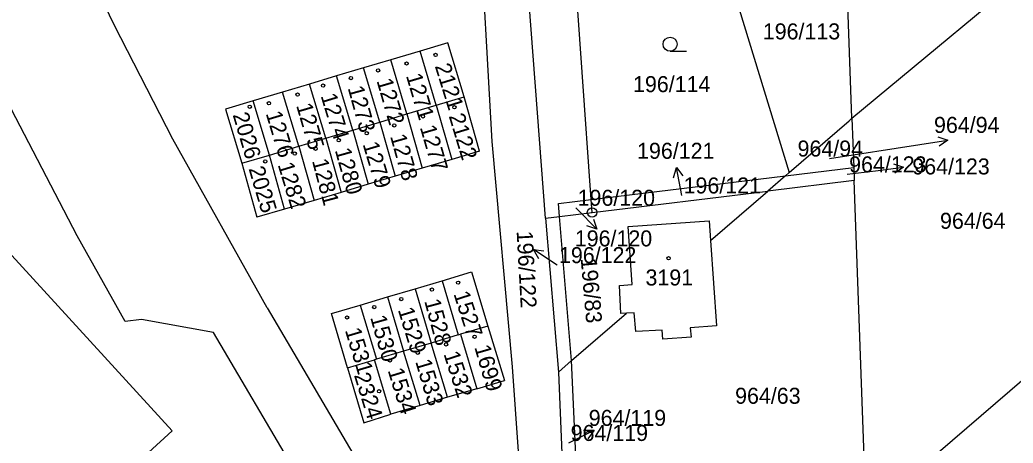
# Model space of a CAD drawing. Extents: x -735249 to -729401, y -1124843 to -1121828.
# Drawn here: x -732912.4 to -732806.9, y -1124074.5 to -1124029.5 of the extents above; entities that cross this region are included whole.
import ezdxf

# ---------------------------------------------------------------- set-up
doc = ezdxf.new("R2010")
doc.units = 0
for name, color, linetype in [('Vrstva 1', 7, 'Continuous'), ('Vrstva 16', 7, 'Continuous'), ('Vrstva 18', 7, 'Continuous'), ('Vrstva 19', 7, 'Continuous'), ('Vrstva 25', 7, 'Continuous')]:
    doc.layers.add(name, color=color, linetype=linetype)

msp = doc.modelspace()

# ---------------------------------------------------------------- linework, layer by layer
at = {"layer": 'Vrstva 1'}
for points in [[(-732856.58, -1124050.59), (-732858.75, -1124022.15), (-732861.33, -1123993.75), (-732868.77, -1123965.94), (-732874.06, -1123946.14), (-732875.49, -1123938.55)], [(-732860.09, -1124066.39), (-732862.26, -1124042.45), (-732863.64, -1124017.94), (-732864.79, -1124005.81), (-732866.25, -1123992.53)], [(-732886.13, -1124060.13), (-732896.16, -1124042.23), (-732902.33, -1124030.14), (-732907.06, -1124020.39), (-732909.86, -1124013.79)], [(-732824.04, -1124040), (-732824.84, -1124018.03)], [(-732891.85, -1124062.76), (-732899.47, -1124061.37), (-732901.2, -1124061.56), (-732906.31, -1124052.47), (-732914.25, -1124037.24), (-732919.68, -1124026.07), (-732922.61, -1124019.23)], [(-732838.67, -1124019.71), (-732830.72, -1124045.77)], [(-732851.74, -1124048.61), (-732853.63, -1124021.53)], [(-732824.04, -1124040), (-732801.94, -1124021.61)], [(-732869.89, -1124032.86), (-732873.01, -1124033.79)], [(-732866.94, -1124031.98), (-732869.89, -1124032.86)], [(-732868.18, -1124038.61), (-732869.89, -1124032.86)], [(-732865.23, -1124037.73), (-732866.94, -1124031.98)], [(-732873.01, -1124033.79), (-732875.89, -1124034.65)], [(-732871.3, -1124039.54), (-732873.01, -1124033.79)], [(-732875.89, -1124034.65), (-732878.76, -1124035.5)], [(-732874.17, -1124040.4), (-732875.89, -1124034.65)], [(-732878.76, -1124035.5), (-732881.63, -1124036.36)], [(-732877.05, -1124041.26), (-732878.76, -1124035.5)], [(-732881.63, -1124036.36), (-732884.5, -1124037.21)], [(-732879.92, -1124042.11), (-732881.63, -1124036.36)], [(-732887.62, -1124038.14), (-732890.56, -1124039.02)], [(-732884.5, -1124037.21), (-732887.62, -1124038.14)], [(-732885.9, -1124043.91), (-732887.62, -1124038.14)], [(-732882.78, -1124042.97), (-732884.5, -1124037.21)], [(-732868.18, -1124038.61), (-732865.23, -1124037.73)], [(-732863.59, -1124043.5), (-732865.23, -1124037.73)], [(-732928.03, -1124038.44), (-732896.23, -1124073.18)], [(-732890.56, -1124039.02), (-732888.84, -1124044.78)], [(-732871.3, -1124039.54), (-732868.18, -1124038.61)], [(-732868.18, -1124038.61), (-732866.54, -1124044.37)], [(-732874.17, -1124040.4), (-732871.3, -1124039.54)], [(-732871.3, -1124039.54), (-732869.66, -1124045.3)], [(-732830.72, -1124045.77), (-732824.33, -1124040.25)], [(-732824.33, -1124040.25), (-732824.04, -1124040)], [(-732824.04, -1124040), (-732823.85, -1124045.23)], [(-732879.92, -1124042.11), (-732877.05, -1124041.26)], [(-732877.05, -1124041.26), (-732874.17, -1124040.4)], [(-732877.05, -1124041.26), (-732875.42, -1124047.01)], [(-732874.17, -1124040.4), (-732872.54, -1124046.15)], [(-732882.78, -1124042.97), (-732879.92, -1124042.11)], [(-732879.92, -1124042.11), (-732878.29, -1124047.86)], [(-732885.9, -1124043.91), (-732882.78, -1124042.97)], [(-732882.78, -1124042.97), (-732881.16, -1124048.71)], [(-732888.84, -1124044.78), (-732885.9, -1124043.91)], [(-732884.28, -1124049.64), (-732885.9, -1124043.91)], [(-732866.54, -1124044.37), (-732869.66, -1124045.3)], [(-732863.59, -1124043.5), (-732866.54, -1124044.37)], [(-732888.84, -1124044.78), (-732887.23, -1124050.51)], [(-732869.66, -1124045.3), (-732872.54, -1124046.15)], [(-732831.11, -1124046.11), (-732823.85, -1124045.23)], [(-732823.85, -1124045.23), (-732823.8, -1124046.62)], [(-732872.54, -1124046.15), (-732875.42, -1124047.01)], [(-732851.74, -1124048.61), (-732831.11, -1124046.11)], [(-732831.11, -1124046.11), (-732832.99, -1124047.73)], [(-732830.72, -1124045.77), (-732831.11, -1124046.11)], [(-732875.42, -1124047.01), (-732878.29, -1124047.86)], [(-732823.8, -1124046.62), (-732832.99, -1124047.73)], [(-732822.73, -1124075.94), (-732823.8, -1124046.62)], [(-732881.16, -1124048.71), (-732884.28, -1124049.64)], [(-732878.29, -1124047.86), (-732881.16, -1124048.71)], [(-732855.19, -1124049.03), (-732851.74, -1124048.61)], [(-732851.64, -1124049.99), (-732851.74, -1124048.61)], [(-732851.64, -1124049.99), (-732832.99, -1124047.73)], [(-732839.06, -1124052.97), (-732832.99, -1124047.73)], [(-732884.28, -1124049.64), (-732887.23, -1124050.51)], [(-732855.09, -1124050.41), (-732855.19, -1124049.03)], [(-732856.58, -1124050.59), (-732855.09, -1124050.41)], [(-732856.58, -1124050.59), (-732855.21, -1124066.94)], [(-732855.09, -1124050.41), (-732851.64, -1124049.99)], [(-732853.81, -1124065.73), (-732855.09, -1124050.41)], [(-732847.81, -1124051.49), (-732839.2, -1124050.89)], [(-732847.37, -1124057.65), (-732847.81, -1124051.49)], [(-732839.2, -1124050.89), (-732839.06, -1124052.97)], [(-732839.06, -1124052.97), (-732838.42, -1124062.03)], [(-732867.55, -1124057.24), (-732864.43, -1124056.31)], [(-732864.43, -1124056.31), (-732862.72, -1124062.07)], [(-732873.36, -1124058.97), (-732870.43, -1124058.1)], [(-732870.43, -1124058.1), (-732867.55, -1124057.24)], [(-732870.43, -1124058.1), (-732868.72, -1124063.86)], [(-732867.55, -1124057.24), (-732865.84, -1124063)], [(-732848.73, -1124057.75), (-732847.37, -1124057.65)], [(-732848.59, -1124060.74), (-732848.73, -1124057.75)], [(-732876.25, -1124059.83), (-732873.36, -1124058.97)], [(-732873.36, -1124058.97), (-732871.65, -1124064.73)], [(-732886.13, -1124060.13), (-732875.64, -1124077.98)], [(-732879.32, -1124060.74), (-732876.25, -1124059.83)], [(-732876.25, -1124059.83), (-732874.53, -1124065.59)], [(-732822.51, -1124082.02), (-732796.61, -1124059.77)], [(-732877.61, -1124066.5), (-732879.32, -1124060.74)], [(-732853.81, -1124065.73), (-732847.99, -1124060.7)], [(-732847.99, -1124060.7), (-732848.59, -1124060.74)], [(-732847.16, -1124060.64), (-732847.99, -1124060.7)], [(-732846.98, -1124062.65), (-732847.16, -1124060.64)], [(-732862.72, -1124062.07), (-732865.6, -1124062.93)], [(-732862.72, -1124062.07), (-732860.92, -1124067.85)], [(-732838.42, -1124062.03), (-732841.21, -1124062.23)], [(-732841.21, -1124062.23), (-732841.13, -1124063.23)], [(-732877.75, -1124086.49), (-732883.15, -1124077.46), (-732891.85, -1124062.76)], [(-732865.84, -1124063), (-732868.72, -1124063.86)], [(-732865.84, -1124063), (-732865.6, -1124062.93)], [(-732865.6, -1124062.93), (-732863.88, -1124068.71)], [(-732844.21, -1124062.48), (-732846.98, -1124062.65)], [(-732844.12, -1124063.46), (-732844.21, -1124062.48)], [(-732841.13, -1124063.23), (-732844.12, -1124063.46)], [(-732868.72, -1124063.86), (-732871.65, -1124064.73)], [(-732866.97, -1124069.62), (-732868.72, -1124063.86)], [(-732871.65, -1124064.73), (-732874.53, -1124065.59)], [(-732869.9, -1124070.5), (-732871.65, -1124064.73)], [(-732877.61, -1124066.5), (-732874.73, -1124065.64)], [(-732877.61, -1124066.5), (-732875.87, -1124072.33)], [(-732874.53, -1124065.59), (-732874.73, -1124065.64)], [(-732873.01, -1124071.42), (-732874.73, -1124065.64)], [(-732863.51, -1124098.55), (-732861.26, -1124097.76), (-732859.89, -1124093.91), (-732858.89, -1124083.32), (-732859.77, -1124070.9), (-732860.09, -1124066.39)], [(-732855.21, -1124066.94), (-732853.81, -1124065.73)], [(-732853.17, -1124079.7), (-732853.81, -1124065.73)], [(-732855.21, -1124066.94), (-732854.67, -1124079.89)], [(-732863.88, -1124068.71), (-732866.97, -1124069.62)], [(-732863.88, -1124068.71), (-732860.92, -1124067.85)], [(-732866.97, -1124069.62), (-732869.9, -1124070.5)], [(-732869.9, -1124070.5), (-732873.01, -1124071.42)], [(-732875.87, -1124072.33), (-732873.01, -1124071.42)], [(-732908.35, -1124084.3), (-732896.23, -1124073.18)]]:
    msp.add_lwpolyline(points, dxfattribs=at)
at = {"layer": 'Vrstva 16'}
for points in [[(-732826.42, -1124044.26), (-732816.82, -1124042.77)], [(-732824.54, -1124045.94), (-732821.55, -1124045.57)], [(-732853.37, -1124049.49), (-732853.22, -1124049.63)]]:
    msp.add_lwpolyline(points, dxfattribs=at)
at = {"layer": 'Vrstva 25'}
for points in [[(-732843.35, -1124032.88), (-732841.6, -1124032.88)], [(-732816.82, -1124042.77), (-732813.856, -1124042.312)], [(-732814.921, -1124041.97), (-732813.856, -1124042.312), (-732814.768, -1124042.958)], [(-732842.985, -1124046.31), (-732842.682, -1124045.234), (-732842.004, -1124046.122)], [(-732842.12, -1124048.18), (-732842.682, -1124045.234)], [(-732821.55, -1124045.57), (-732818.574, -1124045.2)], [(-732819.628, -1124044.827), (-732818.574, -1124045.2), (-732819.504, -1124045.818)], [(-732853.22, -1124049.63), (-732851.129, -1124051.78)], [(-732851.468, -1124050.715), (-732851.129, -1124051.78), (-732852.185, -1124051.412)], [(-732855.35, -1124055.58), (-732857.863, -1124053.942)], [(-732857.298, -1124054.907), (-732857.863, -1124053.942), (-732856.752, -1124054.069)], [(-732854.11, -1124074.46), (-732851.426, -1124073.122)], [(-732852.544, -1124073.121), (-732851.426, -1124073.122), (-732852.098, -1124074.016)]]:
    msp.add_lwpolyline(points, dxfattribs=at)
for centre, radius in [((-732843.35, -1124032.13), 0.75), ((-732868.25, -1124033.27), 0.175), ((-732874.36, -1124034.92), 0.175), ((-732871.34, -1124034.18), 0.175), ((-732877.24, -1124035.73), 0.175), ((-732880.19, -1124036.53), 0.175), ((-732882.9, -1124037.48), 0.175), ((-732887.99, -1124038.78), 0.175), ((-732885.95, -1124038.4), 0.175), ((-732866.25, -1124038.82), 0.175), ((-732869.59, -1124039.8), 0.175), ((-732872.64, -1124040.75), 0.175), ((-732878.54, -1124042.33), 0.175), ((-732875.56, -1124041.59), 0.175), ((-732881, -1124043.24), 0.175), ((-732886.34, -1124044.58), 0.175), ((-732883.21, -1124043.74), 0.175), ((-732851.64, -1124049.99), 0.5), ((-732851.64, -1124049.99), 0.032), ((-732843.51, -1124054.86), 0.175), ((-732868.65, -1124058.19), 0.175), ((-732865.86, -1124057.45), 0.175), ((-732871.9, -1124059.2), 0.175), ((-732874.76, -1124060.04), 0.175), ((-732877.65, -1124061.15), 0.175), ((-732864.11, -1124063.2), 0.175), ((-732867.14, -1124064.01), 0.175), ((-732873.11, -1124065.71), 0.175), ((-732870.15, -1124064.9), 0.175), ((-732874.25, -1124068.98), 0.175)]:
    msp.add_circle(centre, radius, dxfattribs=at)

# ---------------------------------------------------------------- texts
at = {"layer": 'Vrstva 16'}
for s, p in [('964/94', (-732815.328, -1124041.55)), ('196/121', (-732846.858, -1124044.3)), ('964/123', (-732817.63, -1124045.96)), ('196/120', (-732853.47, -1124053.6)), ('964/119', (-732851.99, -1124072.66))]:
    msp.add_text(s, height=1.7, dxfattribs=at).set_placement(p)
msp.add_text('196/122', height=1.7, rotation=273.10217, dxfattribs=at).set_placement((-732859.648, -1124051.988))
at = {"layer": 'Vrstva 18'}
for s, p in [('196/113', (-732833.508, -1124031.62)), ('196/114', (-732847.288, -1124037.22)), ('964/94', (-732829.818, -1124044.06)), ('964/123', (-732824.34, -1124045.74)), ('196/121', (-732841.92, -1124047.98)), ('196/120', (-732853.17, -1124049.29)), ('964/64', (-732814.69, -1124051.73)), ('196/122', (-732855.15, -1124055.38)), ('964/63', (-732836.448, -1124070.31)), ('964/119', (-732853.91, -1124074.26))]:
    msp.add_text(s, height=1.7, dxfattribs=at).set_placement(p)
msp.add_text('196/83', height=1.7, rotation=274.90219, dxfattribs=at).set_placement((-732852.844, -1124054.892))
at = {"layer": 'Vrstva 19'}
for s, rotation, p in [('2121', 287.40229, (-732868.35, -1124034.451)), ('1272', 286.10228, (-732874.533, -1124036.006)), ('1271', 286.50228, (-732871.412, -1124035.474)), ('1273', 285.50227, (-732877.594, -1124036.779)), ('1274', 286.90228, (-732880.471, -1124037.613)), ('1275', 286.30228, (-732883.072, -1124038.635)), ('2026', 286.50228, (-732889.812, -1124039.624)), ('1276', 286.70228, (-732886.301, -1124039.484)), ('2122', 286.80228, (-732866.871, -1124039.743)), ('1277', 286.20228, (-732869.933, -1124040.956)), ('1278', 285.70227, (-732873.094, -1124041.908)), ('1280', 285.70227, (-732878.964, -1124043.378)), ('1279', 286.70228, (-732876.011, -1124042.744)), ('1281', 284.80226, (-732881.386, -1124044.512)), ('2025', 286.40228, (-732888.122, -1124045.345)), ('1282', 287.00228, (-732885.031, -1124044.922)), ('1528', 284.90227, (-732869.466, -1124059.391)), ('1527', 287.80229, (-732866.369, -1124058.629)), ('1529', 287.00228, (-732872.271, -1124060.322)), ('1530', 285.60227, (-732875.204, -1124061.138)), ('1531', 286.60228, (-732877.892, -1124062.494)), ('1699', 286.20228, (-732864.153, -1124064.296)), ('1532', 287.80229, (-732867.429, -1124065.009)), ('1534', 287.10228, (-732873.351, -1124066.762)), ('1533', 286.40228, (-732870.422, -1124065.825)), ('2324', 287.10228, (-732876.931, -1124067.272))]:
    msp.add_text(s, height=1.7, rotation=rotation, dxfattribs=at).set_placement(p)
msp.add_text('3191', height=1.7, dxfattribs=at).set_placement((-732845.963, -1124057.75))

doc.saveas('drawing.dxf')
